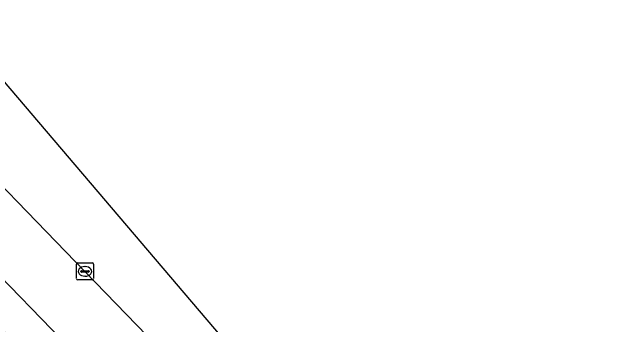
# Model space of a CAD drawing. Extents: x 160663 to 161506, y 382245 to 383291.
# Drawn here: x 161239.23 to 161275.3, y 383133.27 to 383151.61 of the extents above; entities that cross this region are included whole.
import ezdxf

# ---------------------------------------------------------------- set-up
doc = ezdxf.new("R2010")
doc.units = 0
for name, color, linetype in [('IMGEO_Berm_open', 7, 'Continuous'), ('IMGEO_Fietspad_gesloten', 7, 'Continuous'), ('IMGEO_Kolk', 7, 'Continuous'), ('IMGEO_Rijbaan_lokaal_gesloten', 7, 'Continuous')]:
    doc.layers.add(name, color=color, linetype=linetype)

msp = doc.modelspace()

# ---------------------------------------------------------------- linework, layer by layer
at = {"layer": 'IMGEO_Berm_open'}
for points in [[(161234.997, 383145.159), (161232.323, 383142.511), (161250.755, 383123.474)], [(161259.35, 383119.99), (161256.228, 383123.238), (161243.487, 383136.403), (161234.997, 383145.159)]]:
    msp.add_lwpolyline(points, dxfattribs=at)
at = {"layer": 'IMGEO_Fietspad_gesloten'}
msp.add_lwpolyline([(161250.755, 383123.474), (161232.323, 383142.511), (161232.093, 383142.749), (161231.074, 383143.795), (161229.297, 383145.531), (161228.426, 383146.407), (161226.882, 383145.034), (161230.649, 383141.176), (161248.571, 383122.77)], dxfattribs=at)
at = {"layer": 'IMGEO_Kolk'}
for p, q in [((161243.061, 383136.903), (161243.913, 383136.903)), ((161242.986, 383135.977), (161242.986, 383136.829)), ((161243.474, 383136.683), (161243.499, 383136.683)), ((161243.987, 383136.829), (161243.987, 383135.977)), ((161243.245, 383136.397), (161243.245, 383136.409)), ((161243.683, 383136.36), (161243.285, 383136.36)), ((161243.288, 383136.446), (161243.686, 383136.446)), ((161243.729, 383136.409), (161243.729, 383136.397)), ((161243.913, 383135.903), (161243.061, 383135.903)), ((161243.497, 383136.123), (161243.472, 383136.123))]:
    msp.add_line(p, q, dxfattribs=at)
for points in [[(161243.061, 383136.903), (161243.913, 383136.903)], [(161242.986, 383135.977), (161242.986, 383136.829)], [(161243.987, 383136.829), (161243.987, 383135.977)], [(161243.913, 383135.903), (161243.061, 383135.903)]]:
    msp.add_lwpolyline(points, dxfattribs=at)
for centre, radius, start, end in [((161243.063, 383136.827), 0.0765, 91.552, 178.448), ((161243.063, 383136.827), 0.0765, 91.552, 178.448), ((161243.911, 383136.827), 0.0765, 1.552, 88.448), ((161243.911, 383136.827), 0.0765, 1.552, 88.448), ((161243.285, 383136.406), 0.0403, 85.8775, 175.7526), ((161243.282, 383136.396), 0.0366, 178.938, 274.7102), ((161243.686, 383136.403), 0.043, 264.8664, 352.4533), ((161243.69, 383136.408), 0.0386, 1.7309, 96.639), ((161243.063, 383135.979), 0.0765, 181.552, 268.448), ((161243.063, 383135.979), 0.0765, 181.552, 268.448), ((161243.911, 383135.979), 0.0765, 271.552, 358.448), ((161243.911, 383135.979), 0.0765, 271.552, 358.448)]:
    msp.add_arc(centre, radius, start, end, dxfattribs=at)
for centre, major_axis, ratio, start_param, end_param in [((161243.473, 383136.403), (-0.387, 0.002), 0.722429, 4.712389, 7.853982), ((161243.498, 383136.403), (-0.39, 0.002), 0.717154, 1.570796, 4.712389)]:
    msp.add_ellipse(centre, major_axis=major_axis, ratio=ratio, start_param=start_param, end_param=end_param, dxfattribs=at)
at = {"layer": 'IMGEO_Rijbaan_lokaal_gesloten'}
msp.add_lwpolyline([(161307.272, 383066.988), (161235.276, 383151.613), (161231.946, 383148.277), (161232.866, 383147.336), (161234.997, 383145.159), (161243.487, 383136.403), (161256.228, 383123.238), (161259.35, 383119.99), (161262.388, 383116.433), (161271.813, 383104.508)], dxfattribs=at)

doc.saveas('drawing.dxf')
